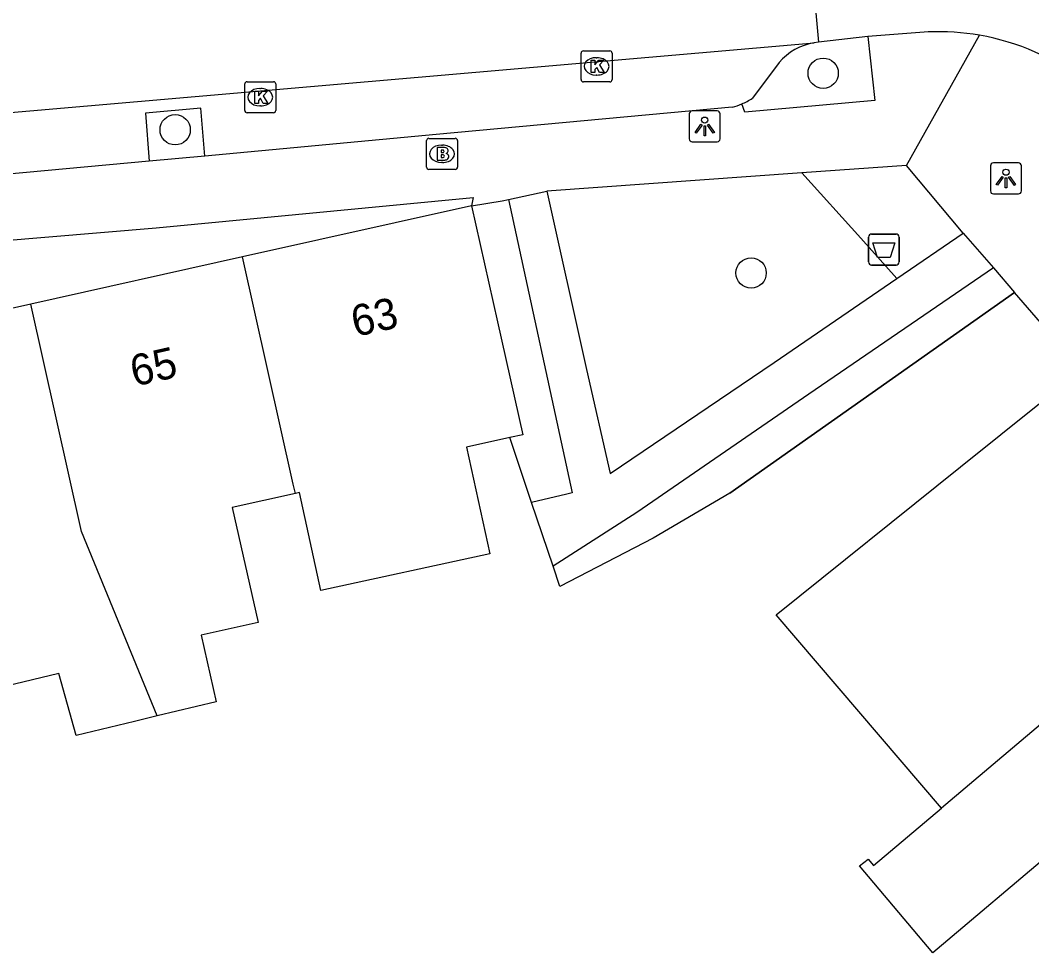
# Model space of a CAD drawing. Extents: x 160379 to 161131, y 383940 to 384849.
# Drawn here: x 160630.77 to 160663.4, y 384465.53 to 384495.59 of the extents above; entities that cross this region are included whole.
import ezdxf

# ---------------------------------------------------------------- set-up
doc = ezdxf.new("R2010")
doc.units = 0
for name, color, linetype in [('IMGEO_Afvalbak', 7, 'Continuous'), ('IMGEO_Boom', 7, 'Continuous'), ('IMGEO_Brandkraan', 7, 'Continuous'), ('IMGEO_Groenvoorziening', 7, 'Continuous'), ('IMGEO_Hek', 7, 'Continuous'), ('IMGEO_Kolk', 7, 'Continuous'), ('IMGEO_Lichtpunt', 7, 'Continuous'), ('IMGEO_Pand', 7, 'Continuous'), ('IMGEO_Pand_nummerreeks', 7, 'Continuous'), ('IMGEO_Parkeervlak_open', 7, 'Continuous'), ('IMGEO_Rijbaan_lokaal_open', 7, 'Continuous'), ('IMGEO_Voetpad_open', 7, 'Continuous')]:
    doc.layers.add(name, color=color, linetype=linetype)

msp = doc.modelspace()

# ---------------------------------------------------------------- linework, layer by layer
at = {"layer": 'IMGEO_Afvalbak'}
for p, q in [((160658.132, 384487.799), (160658.132, 384488.599)), ((160658.132, 384488.599), (160658.132, 384487.799)), ((160658.232, 384488.699), (160659.022, 384488.699)), ((160659.022, 384488.699), (160658.232, 384488.699)), ((160659.122, 384488.599), (160659.122, 384487.799)), ((160659.122, 384487.799), (160659.122, 384488.599)), ((160659.022, 384487.699), (160658.232, 384487.699)), ((160658.232, 384487.699), (160659.022, 384487.699))]:
    msp.add_line(p, q, dxfattribs=at)
msp.add_lwpolyline([(160658.275, 384488.413), (160658.979, 384488.413), (160658.83, 384487.943), (160658.424, 384487.943), (160658.275, 384488.413)], dxfattribs=at)
for centre, start, end in [((160658.232, 384488.599), 90, 180), ((160658.232, 384488.599), 90, 180), ((160659.022, 384488.599), 0, 90), ((160659.022, 384488.599), 360, 90), ((160658.232, 384487.799), 180, 270), ((160658.232, 384487.799), 180, 270), ((160659.022, 384487.799), 270, 0), ((160659.022, 384487.799), 270, 0)]:
    msp.add_arc(centre, 0.1, start, end, dxfattribs=at)
at = {"layer": 'IMGEO_Boom'}
for centre in [(160656.669, 384493.883), (160635.77, 384492.059), (160654.346, 384487.443)]:
    msp.add_circle(centre, 0.489, dxfattribs=at)
at = {"layer": 'IMGEO_Brandkraan'}
for p, q in [((160643.876, 384490.858), (160643.876, 384491.71)), ((160643.951, 384491.784), (160644.803, 384491.784)), ((160644.364, 384491.564), (160644.389, 384491.564)), ((160644.877, 384491.71), (160644.877, 384490.858)), ((160644.387, 384491.004), (160644.362, 384491.004)), ((160644.803, 384490.784), (160643.951, 384490.784))]:
    msp.add_line(p, q, dxfattribs=at)
for points in [[(160643.876, 384490.858), (160643.876, 384491.71)], [(160643.951, 384491.784), (160644.803, 384491.784)], [(160644.877, 384491.71), (160644.877, 384490.858)], [(160644.224, 384491.484), (160644.224, 384491.084), (160644.437, 384491.084)], [(160644.455, 384491.484), (160644.224, 384491.484)], [(160644.403, 384491.403), (160644.349, 384491.403), (160644.349, 384491.327)], [(160644.349, 384491.327), (160644.402, 384491.327)], [(160644.411, 384491.251), (160644.349, 384491.251), (160644.349, 384491.17)], [(160644.349, 384491.17), (160644.411, 384491.17)], [(160644.803, 384490.784), (160643.951, 384490.784)]]:
    msp.add_lwpolyline(points, dxfattribs=at)
for centre, radius, start, end in [((160643.953, 384491.708), 0.0765, 91.552, 178.448), ((160643.953, 384491.708), 0.0765, 91.552, 178.448), ((160644.801, 384491.708), 0.0765, 1.552, 88.448), ((160644.801, 384491.708), 0.0765, 1.552, 88.448), ((160644.404, 384491.365), 0.0379, 267.8285, 90.9355), ((160644.412, 384491.21), 0.0404, 269.8759, 90.5077), ((160644.459, 384491.339), 0.145, 59.4692, 91.5367), ((160644.484, 384491.386), 0.0922, 285.5137, 58.1501), ((160644.489, 384491.194), 0.105, 301.3115, 78.989), ((160644.443, 384491.335), 0.251, 268.6676, 293.5347), ((160643.953, 384490.86), 0.0765, 181.552, 268.448), ((160643.953, 384490.86), 0.0765, 181.552, 268.448), ((160644.801, 384490.86), 0.0765, 271.552, 358.448), ((160644.801, 384490.86), 0.0765, 271.552, 358.448)]:
    msp.add_arc(centre, radius, start, end, dxfattribs=at)
for centre, major_axis, ratio, start_param, end_param in [((160644.363, 384491.284), (-0.387, 0.002), 0.722429, 4.712389, 7.853982), ((160644.388, 384491.284), (-0.39, 0.002), 0.717154, 1.570796, 4.712389)]:
    msp.add_ellipse(centre, major_axis=major_axis, ratio=ratio, start_param=start_param, end_param=end_param, dxfattribs=at)
at = {"layer": 'IMGEO_Groenvoorziening'}
for points in [[(160662.841, 384486.817), (160653.656, 384480.346), (160651.181, 384478.897), (160648.181, 384477.331), (160647.958, 384477.99)], [(160647.265, 384480.041), (160646.559, 384482.135)]]:
    msp.add_lwpolyline(points, dxfattribs=at)
at = {"layer": 'IMGEO_Hek'}
msp.add_lwpolyline([(160653.656, 384480.346), (160662.841, 384486.817)], dxfattribs=at)
at = {"layer": 'IMGEO_Kolk'}
for p, q in [((160648.861, 384493.678), (160648.861, 384494.53)), ((160648.936, 384494.604), (160649.788, 384494.604)), ((160649.862, 384494.53), (160649.862, 384493.678)), ((160649.349, 384494.384), (160649.374, 384494.384)), ((160649.372, 384493.824), (160649.347, 384493.824)), ((160638.014, 384492.684), (160638.014, 384493.536)), ((160638.089, 384493.61), (160638.941, 384493.61)), ((160639.015, 384493.536), (160639.015, 384492.684)), ((160649.788, 384493.604), (160648.936, 384493.604)), ((160638.502, 384493.39), (160638.527, 384493.39)), ((160638.941, 384492.61), (160638.089, 384492.61)), ((160638.525, 384492.83), (160638.5, 384492.83))]:
    msp.add_line(p, q, dxfattribs=at)
for points in [[(160648.861, 384493.678), (160648.861, 384494.53)], [(160648.936, 384494.604), (160649.788, 384494.604)], [(160649.862, 384494.53), (160649.862, 384493.678)], [(160649.182, 384494.304), (160649.305, 384494.304), (160649.305, 384494.153), (160649.435, 384494.304), (160649.599, 384494.304), (160649.453, 384494.153), (160649.606, 384493.904), (160649.454, 384493.904), (160649.369, 384494.068), (160649.305, 384494.001), (160649.305, 384493.904), (160649.182, 384493.904), (160649.182, 384494.304)], [(160638.014, 384492.684), (160638.014, 384493.536)], [(160638.089, 384493.61), (160638.941, 384493.61)], [(160639.015, 384493.536), (160639.015, 384492.684)], [(160649.788, 384493.604), (160648.936, 384493.604)], [(160638.335, 384493.31), (160638.458, 384493.31), (160638.458, 384493.159), (160638.588, 384493.31), (160638.752, 384493.31), (160638.606, 384493.159), (160638.759, 384492.91), (160638.607, 384492.91), (160638.522, 384493.074), (160638.458, 384493.007), (160638.458, 384492.91), (160638.335, 384492.91), (160638.335, 384493.31)], [(160638.941, 384492.61), (160638.089, 384492.61)]]:
    msp.add_lwpolyline(points, dxfattribs=at)
for centre, start, end in [((160648.938, 384494.528), 91.552, 178.448), ((160648.938, 384494.528), 91.552, 178.448), ((160649.786, 384494.528), 1.552, 88.448), ((160649.786, 384494.528), 1.552, 88.448), ((160638.091, 384493.534), 91.552, 178.448), ((160638.091, 384493.534), 91.552, 178.448), ((160638.939, 384493.534), 1.552, 88.448), ((160638.939, 384493.534), 1.552, 88.448), ((160648.938, 384493.68), 181.552, 268.448), ((160648.938, 384493.68), 181.552, 268.448), ((160649.786, 384493.68), 271.552, 358.448), ((160649.786, 384493.68), 271.552, 358.448), ((160638.091, 384492.686), 181.552, 268.448), ((160638.091, 384492.686), 181.552, 268.448), ((160638.939, 384492.686), 271.552, 358.448), ((160638.939, 384492.686), 271.552, 358.448)]:
    msp.add_arc(centre, 0.0765, start, end, dxfattribs=at)
for centre, major_axis, ratio, start_param, end_param in [((160649.348, 384494.104), (-0.387, 0.002), 0.722429, 4.712389, 7.853982), ((160649.373, 384494.104), (-0.39, 0.002), 0.717154, 1.570796, 4.712389), ((160638.501, 384493.11), (-0.387, 0.002), 0.722429, 4.712389, 7.853982), ((160638.526, 384493.11), (-0.39, 0.002), 0.717154, 1.570796, 4.712389)]:
    msp.add_ellipse(centre, major_axis=major_axis, ratio=ratio, start_param=start_param, end_param=end_param, dxfattribs=at)
at = {"layer": 'IMGEO_Lichtpunt'}
for p, q in [((160652.35, 384492.573), (160652.35, 384491.766)), ((160652.35, 384492.573), (160652.35, 384491.766)), ((160653.252, 384492.668), (160652.444, 384492.668)), ((160653.252, 384492.668), (160652.444, 384492.668)), ((160653.346, 384491.766), (160653.346, 384492.573)), ((160653.346, 384491.766), (160653.346, 384492.573)), ((160652.444, 384491.672), (160653.252, 384491.672)), ((160652.444, 384491.672), (160653.252, 384491.672)), ((160662.065, 384490.895), (160662.065, 384490.088)), ((160662.065, 384490.895), (160662.065, 384490.088)), ((160662.967, 384490.99), (160662.159, 384490.99)), ((160662.967, 384490.99), (160662.159, 384490.99)), ((160663.061, 384490.088), (160663.061, 384490.895)), ((160663.061, 384490.088), (160663.061, 384490.895)), ((160662.159, 384489.994), (160662.967, 384489.994)), ((160662.159, 384489.994), (160662.967, 384489.994))]:
    msp.add_line(p, q, dxfattribs=at)
for points in [[(160652.724, 384492.237), (160652.763, 384492.209), (160652.575, 384491.947), (160652.537, 384491.974), (160652.724, 384492.237)], [(160652.826, 384492.189), (160652.873, 384492.189), (160652.873, 384491.867), (160652.826, 384491.867), (160652.826, 384492.189)], [(160652.936, 384492.209), (160652.974, 384492.236), (160653.161, 384491.974), (160653.122, 384491.946), (160652.936, 384492.209)], [(160662.439, 384490.559), (160662.478, 384490.531), (160662.29, 384490.269), (160662.252, 384490.296), (160662.439, 384490.559)], [(160662.651, 384490.531), (160662.689, 384490.558), (160662.876, 384490.296), (160662.837, 384490.268), (160662.651, 384490.531)], [(160662.541, 384490.511), (160662.588, 384490.511), (160662.588, 384490.189), (160662.541, 384490.189), (160662.541, 384490.511)]]:
    msp.add_lwpolyline(points, dxfattribs=at)
for centre in [(160652.849, 384492.371), (160662.564, 384490.693)]:
    msp.add_circle(centre, 0.0994, dxfattribs=at)
for centre, start, end in [((160652.444, 384492.573), 90, 180), ((160652.444, 384492.573), 90, 180), ((160653.252, 384492.573), 0, 90), ((160653.252, 384492.573), 0, 90), ((160652.444, 384491.766), 180, 270), ((160652.444, 384491.766), 180, 270), ((160653.252, 384491.766), 270, 0), ((160653.252, 384491.766), 270, 360), ((160662.159, 384490.895), 90, 180), ((160662.159, 384490.895), 90, 180), ((160662.967, 384490.895), 0, 90), ((160662.967, 384490.895), 0, 90), ((160662.159, 384490.088), 180, 270), ((160662.159, 384490.088), 180, 270), ((160662.967, 384490.088), 270, 0), ((160662.967, 384490.088), 270, 360)]:
    msp.add_arc(centre, 0.0946, start, end, dxfattribs=at)
at = {"layer": 'IMGEO_Pand'}
for points in [[(160645.328, 384489.607), (160637.94, 384487.959)], [(160645.328, 384489.607), (160646.161, 384485.873), (160646.983, 384482.227), (160646.559, 384482.135)], [(160637.94, 384487.959), (160631.118, 384486.438)], [(160639.653, 384480.337), (160639.575, 384480.635), (160637.94, 384487.959)], [(160631.118, 384486.438), (160624.536, 384484.97)], [(160635.192, 384473.161), (160632.753, 384479.113), (160631.118, 384486.438)], [(160660.489, 384470.193), (160655.155, 384476.426), (160661.101, 384481.192), (160665.002, 384484.318)], [(160646.559, 384482.135), (160645.166, 384481.831), (160645.915, 384478.392), (160640.473, 384477.206), (160639.784, 384480.366), (160639.653, 384480.337)], [(160639.653, 384480.337), (160637.612, 384479.879), (160638.443, 384476.173), (160636.608, 384475.762), (160637.089, 384473.616), (160635.192, 384473.161)], [(160670.063, 384478.286), (160660.489, 384470.193)], [(160635.192, 384473.161), (160634.456, 384472.984), (160632.579, 384472.533), (160632.013, 384474.528), (160627.184, 384473.369), (160627.134, 384473.579)], [(160666.059, 384466.608), (160664.154, 384468.861), (160660.211, 384465.528), (160657.839, 384468.334), (160658.124, 384468.542), (160658.296, 384468.339), (160660.489, 384470.193)]]:
    msp.add_lwpolyline(points, dxfattribs=at)
at = {"layer": 'IMGEO_Parkeervlak_open'}
for points in [[(160655.247, 384494.228), (160654.386, 384493.076)], [(160636.722, 384491.213), (160636.596, 384492.753), (160634.814, 384492.597), (160634.933, 384491.047)]]:
    msp.add_lwpolyline(points, dxfattribs=at)
for centre, radius, start, end in [((160656.706, 384492.959), 1.934, 99.8164, 138.9713), ((160653.242, 384494.795), 2.065, 292.9672, 303.6343)]:
    msp.add_arc(centre, radius, start, end, dxfattribs=at)
at = {"layer": 'IMGEO_Rijbaan_lokaal_open'}
for points in [[(160656.011, 384500.414), (160656.518, 384494.884)], [(160660.061, 384495.216), (160658.107, 384495.062)], [(160620.16, 384491.723), (160656.376, 384494.864)], [(160656.518, 384494.884), (160656.376, 384494.864)], [(160658.107, 384495.062), (160656.518, 384494.884)]]:
    msp.add_lwpolyline(points, dxfattribs=at)
for centre, radius, start, end in [((160660.371, 384487.343), 7.88, 80.1947, 92.2555), ((160660.373, 384487.413), 7.81, 25.3531, 80.1223)]:
    msp.add_arc(centre, radius, start, end, dxfattribs=at)
at = {"layer": 'IMGEO_Voetpad_open'}
for points in [[(160658.107, 384495.062), (160658.334, 384493.001), (160654.141, 384492.63), (160654.048, 384492.894)], [(160659.354, 384490.911), (160661.713, 384495.107)], [(160653.737, 384492.788), (160644.187, 384491.904), (160636.722, 384491.213)], [(160636.722, 384491.213), (160634.933, 384491.047)], [(160634.933, 384491.047), (160622.235, 384489.872)], [(160659.354, 384490.911), (160655.984, 384490.668)], [(160661.181, 384488.728), (160659.354, 384490.911)], [(160655.984, 384490.668), (160647.758, 384490.083)], [(160655.984, 384490.668), (160657.885, 384488.568), (160659.047, 384487.268)], [(160646.525, 384489.816), (160647.758, 384490.083)], [(160647.758, 384490.083), (160649.038, 384484.332), (160649.803, 384480.983), (160655.087, 384484.557), (160659.047, 384487.268)], [(160605.786, 384486.439), (160635.158, 384488.897), (160645.381, 384489.88), (160645.328, 384489.607)], [(160645.328, 384489.607), (160646.315, 384489.771), (160646.525, 384489.816)], [(160646.525, 384489.816), (160648.571, 384480.353), (160648.398, 384480.312), (160647.265, 384480.041)], [(160659.047, 384487.268), (160661.181, 384488.728)], [(160661.181, 384488.728), (160662.165, 384487.613)], [(160662.165, 384487.613), (160656.203, 384483.534), (160650.658, 384479.717), (160647.958, 384477.99)], [(160662.165, 384487.613), (160662.841, 384486.817)], [(160665.002, 384484.318), (160662.841, 384486.817)], [(160647.958, 384477.99), (160647.265, 384480.041)]]:
    msp.add_lwpolyline(points, dxfattribs=at)
msp.add_arc((160653.222, 384494.807), 2.084, 284.2994, 293.3426, dxfattribs=at)

# ---------------------------------------------------------------- texts
at = {"layer": 'IMGEO_Pand_nummerreeks'}
for s, p in [('63', (160641.575, 384485.377)), ('65', (160634.45, 384483.778))]:
    msp.add_text(s, height=1, rotation=12.6487, dxfattribs=at).set_placement(p)

doc.saveas('drawing.dxf')
